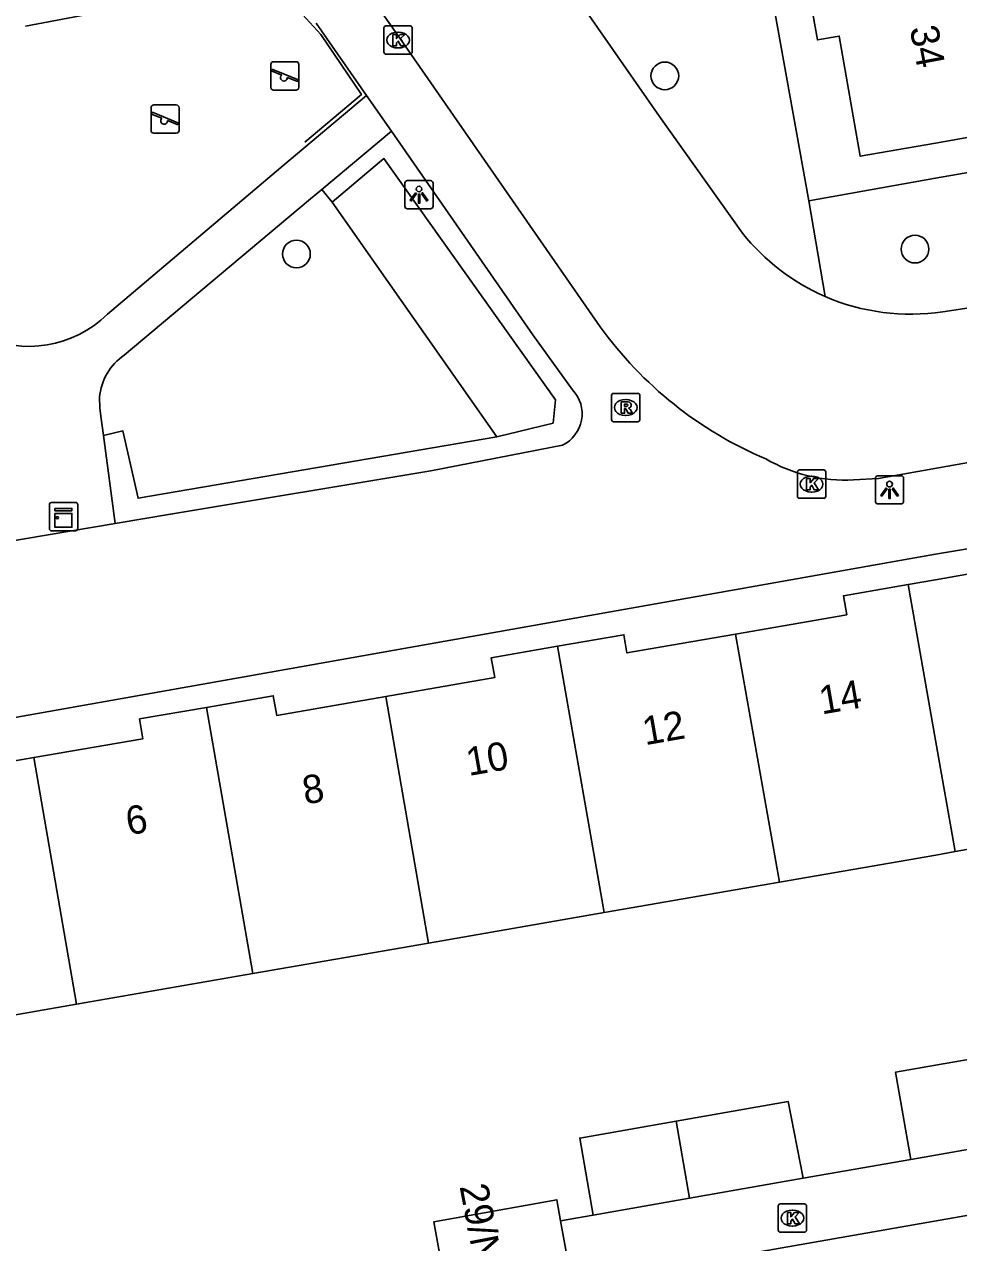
# Model space of a CAD drawing. Extents: x 162880 to 165536, y 384011 to 385179.
# Drawn here: x 164467.86 to 164500.82, y 384383.06 to 384426.04 of the extents above; entities that cross this region are included whole.
import ezdxf

# ---------------------------------------------------------------- set-up
doc = ezdxf.new("R2010")
doc.units = 0
for name, color, linetype in [('IMGEO_Boom', 7, 'Continuous'), ('IMGEO_Groenvoorziening', 7, 'Continuous'), ('IMGEO_Hek', 7, 'Continuous'), ('IMGEO_Kast', 7, 'Continuous'), ('IMGEO_Kolk', 7, 'Continuous'), ('IMGEO_Lichtpunt', 7, 'Continuous'), ('IMGEO_Pand', 7, 'Continuous'), ('IMGEO_Pand_nummerreeks', 7, 'Continuous'), ('IMGEO_Rijbaan_lokaal_open', 7, 'Continuous'), ('IMGEO_Rioolput', 7, 'Continuous'), ('IMGEO_Speelvoorziening', 7, 'Continuous'), ('IMGEO_Voetpad_open', 7, 'Continuous')]:
    doc.layers.add(name, color=color, linetype=linetype)

msp = doc.modelspace()

# ---------------------------------------------------------------- linework, layer by layer
at = {"layer": 'IMGEO_Boom'}
for centre in [(164490.45, 384424.222), (164477.455, 384417.938), (164499.276, 384418.11)]:
    msp.add_circle(centre, 0.489, dxfattribs=at)
at = {"layer": 'IMGEO_Groenvoorziening'}
for points in [[(164478.712, 384419.77), (164480.543, 384421.302), (164486.588, 384412.794), (164486.507, 384411.972), (164484.525, 384411.488)], [(164478.712, 384419.77), (164478.348, 384420.219)], [(164484.525, 384411.488), (164478.712, 384419.77)], [(164470.646, 384411.534), (164471.332, 384411.7), (164471.868, 384409.322), (164484.525, 384411.488)]]:
    msp.add_lwpolyline(points, dxfattribs=at)
at = {"layer": 'IMGEO_Hek'}
msp.add_lwpolyline([(164467.899, 384425.98), (164475.928, 384427.502), (164477.28, 384426.816), (164478.314, 384425.684), (164479.746, 384423.559), (164477.754, 384421.888)], dxfattribs=at)
at = {"layer": 'IMGEO_Kast'}
for p, q in [((164468.739, 384408.248), (164468.739, 384409.089)), ((164468.739, 384409.089), (164468.739, 384408.248)), ((164468.814, 384409.173), (164469.655, 384409.173)), ((164469.655, 384409.173), (164468.814, 384409.173)), ((164469.739, 384409.098), (164469.739, 384408.257)), ((164469.739, 384408.257), (164469.739, 384409.098)), ((164469.664, 384408.173), (164468.823, 384408.173)), ((164468.823, 384408.173), (164469.664, 384408.173))]:
    msp.add_line(p, q, dxfattribs=at)
for points in [[(164468.934, 384408.963), (164469.534, 384408.963), (164469.534, 384408.878), (164468.934, 384408.878), (164468.934, 384408.963)], [(164468.934, 384408.788), (164469.534, 384408.788), (164469.534, 384408.299), (164468.934, 384408.299), (164468.934, 384408.788)]]:
    msp.add_lwpolyline(points, dxfattribs=at)
msp.add_circle((164469.018, 384408.637), 0.0377, dxfattribs=at)
for centre, start, end in [((164468.817, 384409.095), 92.4484, 184.2845), ((164468.817, 384409.095), 92.4484, 184.2845), ((164469.661, 384409.095), 2.4484, 94.2845), ((164469.661, 384409.095), 2.4484, 94.2845), ((164468.817, 384408.251), 182.4484, 274.2845), ((164468.817, 384408.251), 182.4484, 274.2845), ((164469.661, 384408.251), 272.4484, 4.2845), ((164469.661, 384408.251), 272.4484, 4.2845)]:
    msp.add_arc(centre, 0.0779, start, end, dxfattribs=at)
at = {"layer": 'IMGEO_Kolk'}
for p, q in [((164480.613, 384425.986), (164481.465, 384425.986)), ((164480.538, 384425.06), (164480.538, 384425.912)), ((164481.026, 384425.766), (164481.051, 384425.766)), ((164481.539, 384425.912), (164481.539, 384425.06)), ((164481.049, 384425.206), (164481.024, 384425.206)), ((164481.465, 384424.986), (164480.613, 384424.986)), ((164495.128, 384409.393), (164495.128, 384410.245)), ((164495.203, 384410.319), (164496.055, 384410.319)), ((164495.616, 384410.099), (164495.641, 384410.099)), ((164496.129, 384410.245), (164496.129, 384409.393)), ((164496.055, 384409.319), (164495.203, 384409.319)), ((164495.639, 384409.539), (164495.614, 384409.539)), ((164494.451, 384383.502), (164494.451, 384384.354)), ((164494.526, 384384.428), (164495.378, 384384.428)), ((164495.452, 384384.354), (164495.452, 384383.502)), ((164494.939, 384384.208), (164494.964, 384384.208)), ((164495.378, 384383.428), (164494.526, 384383.428)), ((164494.962, 384383.648), (164494.937, 384383.648))]:
    msp.add_line(p, q, dxfattribs=at)
for points in [[(164480.613, 384425.986), (164481.465, 384425.986)], [(164480.538, 384425.06), (164480.538, 384425.912)], [(164480.859, 384425.686), (164480.982, 384425.686), (164480.982, 384425.535), (164481.112, 384425.686), (164481.276, 384425.686), (164481.13, 384425.535), (164481.283, 384425.286), (164481.131, 384425.286), (164481.046, 384425.45), (164480.982, 384425.383), (164480.982, 384425.286), (164480.859, 384425.286), (164480.859, 384425.686)], [(164481.539, 384425.912), (164481.539, 384425.06)], [(164481.465, 384424.986), (164480.613, 384424.986)], [(164495.128, 384409.393), (164495.128, 384410.245)], [(164495.203, 384410.319), (164496.055, 384410.319)], [(164496.129, 384410.245), (164496.129, 384409.393)], [(164495.449, 384410.019), (164495.572, 384410.019), (164495.572, 384409.868), (164495.702, 384410.019), (164495.866, 384410.019), (164495.72, 384409.868), (164495.873, 384409.619), (164495.721, 384409.619), (164495.636, 384409.783), (164495.572, 384409.716), (164495.572, 384409.619), (164495.449, 384409.619), (164495.449, 384410.019)], [(164496.055, 384409.319), (164495.203, 384409.319)], [(164494.451, 384383.502), (164494.451, 384384.354)], [(164494.526, 384384.428), (164495.378, 384384.428)], [(164495.452, 384384.354), (164495.452, 384383.502)], [(164494.772, 384384.128), (164494.895, 384384.128), (164494.895, 384383.977), (164495.025, 384384.128), (164495.189, 384384.128), (164495.043, 384383.977), (164495.196, 384383.728), (164495.044, 384383.728), (164494.959, 384383.892), (164494.895, 384383.825), (164494.895, 384383.728), (164494.772, 384383.728), (164494.772, 384384.128)], [(164495.378, 384383.428), (164494.526, 384383.428)]]:
    msp.add_lwpolyline(points, dxfattribs=at)
for centre, start, end in [((164480.615, 384425.91), 91.552, 178.448), ((164480.615, 384425.91), 91.552, 178.448), ((164481.463, 384425.91), 1.552, 88.448), ((164481.463, 384425.91), 1.552, 88.448), ((164480.615, 384425.062), 181.552, 268.448), ((164480.615, 384425.062), 181.552, 268.448), ((164481.463, 384425.062), 271.552, 358.448), ((164481.463, 384425.062), 271.552, 358.448), ((164495.205, 384410.243), 91.552, 178.448), ((164495.205, 384410.243), 91.552, 178.448), ((164496.053, 384410.243), 1.552, 88.448), ((164496.053, 384410.243), 1.552, 88.448), ((164495.205, 384409.395), 181.552, 268.448), ((164495.205, 384409.395), 181.552, 268.448), ((164496.053, 384409.395), 271.552, 358.448), ((164496.053, 384409.395), 271.552, 358.448), ((164494.528, 384384.352), 91.552, 178.448), ((164494.528, 384384.352), 91.552, 178.448), ((164495.376, 384384.352), 1.552, 88.448), ((164495.376, 384384.352), 1.552, 88.448), ((164494.528, 384383.504), 181.552, 268.448), ((164494.528, 384383.504), 181.552, 268.448), ((164495.376, 384383.504), 271.552, 358.448), ((164495.376, 384383.504), 271.552, 358.448)]:
    msp.add_arc(centre, 0.0765, start, end, dxfattribs=at)
for centre, major_axis, ratio, start_param, end_param in [((164481.025, 384425.486), (-0.387, 0.002), 0.722429, 4.712389, 7.853982), ((164481.05, 384425.486), (-0.39, 0.002), 0.717154, 1.570796, 4.712389), ((164495.615, 384409.819), (-0.387, 0.002), 0.722429, 4.712389, 7.853982), ((164495.64, 384409.819), (-0.39, 0.002), 0.717154, 1.570796, 4.712389), ((164494.938, 384383.928), (-0.387, 0.002), 0.722429, 4.712389, 7.853982), ((164494.963, 384383.928), (-0.39, 0.002), 0.717154, 1.570796, 4.712389)]:
    msp.add_ellipse(centre, major_axis=major_axis, ratio=ratio, start_param=start_param, end_param=end_param, dxfattribs=at)
at = {"layer": 'IMGEO_Lichtpunt'}
for p, q in [((164481.279, 384420.433), (164481.279, 384419.626)), ((164481.279, 384420.433), (164481.279, 384419.626)), ((164482.181, 384420.528), (164481.373, 384420.528)), ((164482.181, 384420.528), (164481.373, 384420.528)), ((164482.275, 384419.626), (164482.275, 384420.433)), ((164482.275, 384419.626), (164482.275, 384420.433)), ((164481.373, 384419.532), (164482.181, 384419.532)), ((164481.373, 384419.532), (164482.181, 384419.532)), ((164498.781, 384410.118), (164497.973, 384410.118)), ((164498.781, 384410.118), (164497.973, 384410.118)), ((164497.879, 384410.023), (164497.879, 384409.216)), ((164497.879, 384410.023), (164497.879, 384409.216)), ((164498.875, 384409.216), (164498.875, 384410.023)), ((164498.875, 384409.216), (164498.875, 384410.023)), ((164497.973, 384409.122), (164498.781, 384409.122)), ((164497.973, 384409.122), (164498.781, 384409.122))]:
    msp.add_line(p, q, dxfattribs=at)
for points in [[(164481.653, 384420.097), (164481.692, 384420.069), (164481.504, 384419.807), (164481.466, 384419.834), (164481.653, 384420.097)], [(164481.755, 384420.049), (164481.802, 384420.049), (164481.802, 384419.727), (164481.755, 384419.727), (164481.755, 384420.049)], [(164481.865, 384420.069), (164481.903, 384420.096), (164482.09, 384419.834), (164482.051, 384419.806), (164481.865, 384420.069)], [(164498.253, 384409.687), (164498.292, 384409.659), (164498.104, 384409.397), (164498.066, 384409.424), (164498.253, 384409.687)], [(164498.355, 384409.639), (164498.402, 384409.639), (164498.402, 384409.317), (164498.355, 384409.317), (164498.355, 384409.639)], [(164498.465, 384409.659), (164498.503, 384409.686), (164498.69, 384409.424), (164498.651, 384409.396), (164498.465, 384409.659)]]:
    msp.add_lwpolyline(points, dxfattribs=at)
for centre in [(164481.778, 384420.231), (164498.378, 384409.821)]:
    msp.add_circle(centre, 0.0994, dxfattribs=at)
for centre, start, end in [((164481.373, 384420.433), 90, 180), ((164481.373, 384420.433), 90, 180), ((164482.181, 384420.433), 0, 90), ((164482.181, 384420.433), 0, 90), ((164481.373, 384419.626), 180, 270), ((164481.373, 384419.626), 180, 270), ((164482.181, 384419.626), 270, 0), ((164482.181, 384419.626), 270, 360), ((164497.973, 384410.023), 90, 180), ((164497.973, 384410.023), 90, 180), ((164498.781, 384410.023), 0, 90), ((164498.781, 384410.023), 0, 90), ((164497.973, 384409.216), 180, 270), ((164497.973, 384409.216), 180, 270), ((164498.781, 384409.216), 270, 0), ((164498.781, 384409.216), 270, 360)]:
    msp.add_arc(centre, 0.0946, start, end, dxfattribs=at)
at = {"layer": 'IMGEO_Pand'}
for points in [[(164504.839, 384429.475), (164505.131, 384427.836), (164506.007, 384422.913), (164500, 384421.85), (164497.347, 384421.386), (164496.605, 384425.623), (164495.834, 384425.488), (164495.429, 384427.802)], [(164499.032, 384406.277), (164500, 384406.445), (164501.384, 384406.696), (164501.509, 384405.98), (164505.487, 384406.677), (164507.011, 384397.98), (164502.089, 384397.104), (164500.694, 384396.856)], [(164492.949, 384404.53), (164496.865, 384405.21), (164496.749, 384405.881), (164499.032, 384406.277)], [(164500.694, 384396.856), (164500, 384400.789), (164499.032, 384406.277)], [(164486.668, 384404.104), (164489.004, 384404.509), (164489.115, 384403.865), (164492.949, 384404.53)], [(164494.491, 384395.777), (164492.949, 384404.53)], [(164480.602, 384402.329), (164484.449, 384402.997), (164484.328, 384403.698), (164486.668, 384404.104)], [(164486.668, 384404.104), (164488.306, 384394.703)], [(164474.278, 384401.944), (164476.637, 384402.354), (164476.757, 384401.662), (164480.602, 384402.329)], [(164480.602, 384402.329), (164482.117, 384393.629)], [(164468.185, 384400.171), (164472.04, 384400.84), (164471.92, 384401.535), (164474.278, 384401.944)], [(164475.915, 384392.552), (164474.278, 384401.944)], [(164461.919, 384399.79), (164464.212, 384400.188), (164464.331, 384399.502), (164468.185, 384400.171)], [(164468.185, 384400.171), (164469.7, 384391.474)], [(164500.694, 384396.856), (164500.005, 384396.733), (164494.491, 384395.777)], [(164494.491, 384395.777), (164488.306, 384394.703)], [(164488.306, 384394.703), (164482.117, 384393.629)], [(164482.117, 384393.629), (164475.915, 384392.552)], [(164475.915, 384392.552), (164469.7, 384391.474)], [(164469.7, 384391.474), (164463.565, 384390.409)], [(164499.128, 384385.997), (164498.593, 384389.081), (164500, 384389.325), (164502.247, 384389.712)], [(164490.845, 384387.348), (164494.802, 384388.041), (164495.336, 384385.332)], [(164487.926, 384384.033), (164487.45, 384386.753), (164490.845, 384387.348)], [(164491.321, 384384.627), (164490.845, 384387.348)], [(164502.729, 384386.625), (164500, 384386.148), (164499.128, 384385.997)], [(164495.336, 384385.332), (164491.321, 384384.627)], [(164482.99, 384379.966), (164482.3, 384383.794), (164486.64, 384384.576), (164486.774, 384383.832)], [(164491.321, 384384.627), (164487.926, 384384.033)], [(164486.774, 384383.832), (164487.33, 384380.748), (164482.99, 384379.966)]]:
    msp.add_lwpolyline(points, dxfattribs=at)
at = {"layer": 'IMGEO_Rijbaan_lokaal_open'}
for points in [[(164486.434, 384428.302), (164490.26, 384422.792), (164493.189, 384418.678)], [(164488.172, 384415.368), (164481.102, 384425.554), (164479.943, 384427.222)], [(164500.254, 384415.9), (164503.821, 384416.443)], [(164504.802, 384411.23), (164497.985, 384410.014), (164497.108, 384409.967)]]:
    msp.add_lwpolyline(points, dxfattribs=at)
for centre, radius, start, end in [((164499.117, 384423.377), 7.565, 218.4037, 246.5351), ((164499.119, 384423.418), 7.603, 246.6416, 278.5818), ((164499.455, 384423.521), 13.921, 215.8518, 246.9914), ((164496.821, 384415.597), 5.637, 240.1406, 272.9226)]:
    msp.add_arc(centre, radius, start, end, dxfattribs=at)
at = {"layer": 'IMGEO_Rioolput'}
for p, q in [((164488.569, 384412.096), (164488.569, 384412.948)), ((164488.644, 384413.022), (164489.496, 384413.022)), ((164489.057, 384412.802), (164489.082, 384412.802)), ((164489.57, 384412.948), (164489.57, 384412.096)), ((164489.08, 384412.242), (164489.055, 384412.242)), ((164489.496, 384412.022), (164488.644, 384412.022))]:
    msp.add_line(p, q, dxfattribs=at)
for points in [[(164488.569, 384412.096), (164488.569, 384412.948)], [(164488.644, 384413.022), (164489.496, 384413.022)], [(164489.158, 384412.72), (164488.906, 384412.722), (164488.906, 384412.322)], [(164489.084, 384412.641), (164489.03, 384412.641), (164489.03, 384412.56)], [(164489.57, 384412.948), (164489.57, 384412.096)], [(164488.906, 384412.322), (164489.03, 384412.322), (164489.03, 384412.484), (164489.041, 384412.484)], [(164489.03, 384412.56), (164489.082, 384412.56)], [(164489.088, 384412.455), (164489.159, 384412.322), (164489.299, 384412.322), (164489.234, 384412.448)], [(164489.496, 384412.022), (164488.644, 384412.022)]]:
    msp.add_lwpolyline(points, dxfattribs=at)
for centre, radius, start, end in [((164488.646, 384412.946), 0.0765, 91.552, 178.448), ((164488.646, 384412.946), 0.0765, 91.552, 178.448), ((164489.09, 384412.545), 0.0964, 77.0061, 93.1865), ((164489.104, 384412.602), 0.0378, 276.6634, 79.6772), ((164489.157, 384412.61), 0.109, 350.3612, 89.416), ((164489.494, 384412.946), 0.0765, 1.552, 88.448), ((164489.494, 384412.946), 0.0765, 1.552, 88.448), ((164489.04, 384412.431), 0.0533, 26.0293, 88.6989), ((164489.066, 384412.749), 0.19, 274.7715, 282.9687), ((164489.155, 384412.61), 0.112, 277.5842, 350.9817), ((164489.139, 384412.395), 0.108, 29.5134, 73.7905), ((164488.646, 384412.098), 0.0765, 181.552, 268.448), ((164488.646, 384412.098), 0.0765, 181.552, 268.448), ((164489.494, 384412.098), 0.0765, 271.552, 358.448), ((164489.494, 384412.098), 0.0765, 271.552, 358.448)]:
    msp.add_arc(centre, radius, start, end, dxfattribs=at)
for centre, major_axis, ratio, start_param, end_param in [((164489.056, 384412.522), (-0.387, 0.002), 0.722429, 4.712389, 7.853982), ((164489.081, 384412.522), (-0.39, 0.002), 0.717154, 1.570796, 4.712389)]:
    msp.add_ellipse(centre, major_axis=major_axis, ratio=ratio, start_param=start_param, end_param=end_param, dxfattribs=at)
at = {"layer": 'IMGEO_Speelvoorziening'}
for p, q in [((164476.65, 384424.721), (164477.44, 384424.721)), ((164477.44, 384424.721), (164476.65, 384424.721)), ((164476.55, 384423.821), (164476.55, 384424.621)), ((164476.55, 384424.621), (164476.55, 384423.821)), ((164476.933, 384424.249), (164476.594, 384424.386)), ((164476.619, 384424.446), (164477.495, 384424.093)), ((164477.54, 384424.621), (164477.54, 384423.821)), ((164477.54, 384423.821), (164477.54, 384424.621)), ((164477.471, 384424.033), (164477.131, 384424.17)), ((164477.44, 384423.721), (164476.65, 384423.721)), ((164476.65, 384423.721), (164477.44, 384423.721)), ((164472.325, 384422.299), (164472.325, 384423.099)), ((164472.325, 384423.099), (164472.325, 384422.299)), ((164472.425, 384423.199), (164473.215, 384423.199)), ((164473.215, 384423.199), (164472.425, 384423.199)), ((164473.315, 384423.099), (164473.315, 384422.299)), ((164473.315, 384422.299), (164473.315, 384423.099)), ((164472.708, 384422.727), (164472.369, 384422.864)), ((164472.394, 384422.924), (164473.27, 384422.571)), ((164473.246, 384422.511), (164472.906, 384422.648)), ((164473.215, 384422.199), (164472.425, 384422.199)), ((164472.425, 384422.199), (164473.215, 384422.199))]:
    msp.add_line(p, q, dxfattribs=at)
for centre, radius, start, end in [((164476.65, 384424.621), 0.1, 90, 180), ((164476.65, 384424.621), 0.1, 90, 180), ((164477.44, 384424.621), 0.1, 0, 90), ((164477.44, 384424.621), 0.1, 360, 90), ((164476.607, 384424.416), 0.0327, 68.078, 248.078), ((164477.012, 384424.159), 0.12, 130.9928, 5.1632), ((164476.65, 384423.821), 0.1, 180, 270), ((164476.65, 384423.821), 0.1, 180, 270), ((164477.44, 384423.821), 0.1, 270, 0), ((164477.44, 384423.821), 0.1, 270, 0), ((164477.483, 384424.063), 0.0327, 248.078, 68.078), ((164472.425, 384423.099), 0.1, 90, 180), ((164472.425, 384423.099), 0.1, 90, 180), ((164473.215, 384423.099), 0.1, 0, 90), ((164473.215, 384423.099), 0.1, 360, 90), ((164472.382, 384422.894), 0.0327, 68.078, 248.078), ((164472.787, 384422.637), 0.12, 130.9928, 5.1632), ((164473.258, 384422.541), 0.0327, 248.078, 68.078), ((164472.425, 384422.299), 0.1, 180, 270), ((164472.425, 384422.299), 0.1, 180, 270), ((164473.215, 384422.299), 0.1, 270, 0), ((164473.215, 384422.299), 0.1, 270, 0)]:
    msp.add_arc(centre, radius, start, end, dxfattribs=at)
at = {"layer": 'IMGEO_Voetpad_open'}
for points in [[(164495.531, 384419.814), (164493.771, 384429.619), (164490.57, 384447.445), (164488.531, 384458.802), (164490.457, 384459.103), (164483.302, 384500), (164479.578, 384521.285), (164482.273, 384521.709)], [(164478.153, 384426.084), (164479.924, 384423.534)], [(164479.924, 384423.534), (164476.905, 384420.986), (164470.783, 384415.819)], [(164479.924, 384423.534), (164480.802, 384422.27)], [(164516.631, 384423.507), (164500, 384420.608), (164495.531, 384419.814)], [(164478.348, 384420.219), (164480.802, 384422.27)], [(164480.802, 384422.27), (164485.792, 384415.084), (164487.195, 384413.141)], [(164471.377, 384414.37), (164477.881, 384419.829), (164478.348, 384420.219)], [(164496.105, 384416.438), (164495.531, 384419.814)], [(164470.646, 384411.534), (164470.555, 384412.216), (164470.515, 384412.51), (164470.506, 384412.882)], [(164471.062, 384408.429), (164470.646, 384411.534)], [(164486.837, 384411.194), (164482.195, 384410.29), (164473.085, 384408.767), (164471.062, 384408.429)], [(164506.54, 384408.448), (164500, 384407.354), (164459.234, 384400.121), (164455.354, 384399.51)], [(164471.062, 384408.429), (164466.254, 384407.625)], [(164495.336, 384385.332), (164499.128, 384385.997)], [(164510.44, 384385.655), (164491.022, 384382.255), (164490.791, 384382.218), (164490.919, 384381.429), (164491.41, 384378.391)], [(164486.774, 384383.832), (164487.926, 384384.033)]]:
    msp.add_lwpolyline(points, dxfattribs=at)
for centre, radius, start, end in [((164468.024, 384418.585), 3.907, 243.8069, 314.9353), ((164472.53, 384412.696), 2.033, 124.5674, 174.7475), ((164486.309, 384412.298), 1.223, 295.5766, 43.5859)]:
    msp.add_arc(centre, radius, start, end, dxfattribs=at)

# ---------------------------------------------------------------- texts
at = {"layer": 'IMGEO_Pand_nummerreeks'}
for s, rotation, p in [('34', 280.758, (164499.085, 384425.908)), ('14', 9.8855, (164495.985, 384401.691)), ('12', 9.8855, (164489.754, 384400.606)), ('10', 9.8855, (164483.533, 384399.522)), ('8', 9.8855, (164477.759, 384398.515)), ('6', 9.8855, (164471.528, 384397.429)), ('29/N01', 280.9013, (164483.205, 384385.049))]:
    msp.add_text(s, height=1, rotation=rotation, dxfattribs=at).set_placement(p)

doc.saveas('drawing.dxf')
